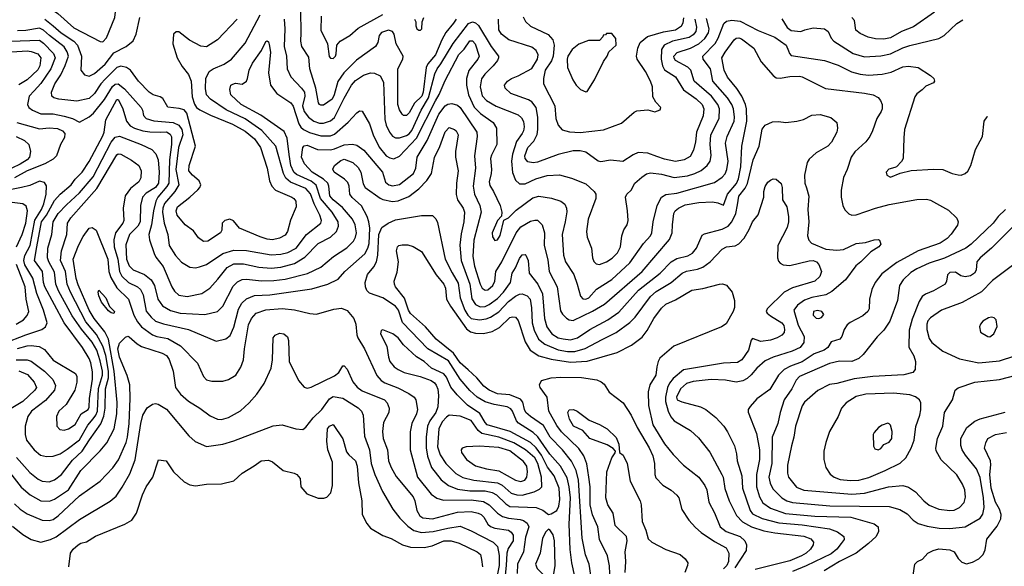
# Model space of a CAD drawing. Extents: x 997026 to 1115308, y 536381 to 619039.
# Tile 410 of 484: x 1062972 to 1070109, y 608070 to 612030. Entities that reach past the tile are written whole.
import ezdxf

# ---------------------------------------------------------------- set-up
doc = ezdxf.new("R2010")
doc.units = 0

msp = doc.modelspace()

# ---------------------------------------------------------------- linework, layer by layer
at = {"layer": '0CON20XD'}
for points in [[(1063575, 611870), (1063601.3, 611898.7), (1063660.9, 612045), (1063692.2, 612305), (1063716.6, 612385), (1063713.7, 612415), (1063694.9, 612464.9), (1063662.5, 612505), (1063624.4, 612525), (1063545, 612547.9), (1063265, 612578.4), (1063184.1, 612574.1), (1063115, 612557.2), (1063067.5, 612535), (1063030.9, 612505), (1063024.6, 612475), (1063109.6, 612335), (1063132.3, 612235), (1063140.2, 612160.2), (1063161.4, 612135), (1063247.7, 612075), (1063365, 611970.9), (1063555, 611872), (1063575, 611870)], [(1066134.8, 612035), (1066117.5, 612005), (1066061.8, 611938.2), (1066032.1, 611885), (1065985.7, 611775), (1065930.7, 611709.3), (1065917.2, 611682.8), (1065897.3, 611505), (1065888.1, 611475), (1065832.9, 611425), (1065795, 611355.7), (1065775, 611335.7), (1065755, 611335.8), (1065744.6, 611344.6), (1065725, 611376), (1065712.5, 611415), (1065713.8, 611675), (1065748.6, 611745), (1065751.9, 611765), (1065701.4, 611855), (1065685.6, 611925), (1065675, 611945.8), (1065644.1, 611954.1), (1065595, 611938.6), (1065577.1, 611915), (1065568.1, 611865), (1065551.4, 611835), (1065412.9, 611737.1), (1065321.5, 611645), (1065277.7, 611582.3), (1065252.3, 611485), (1065236.8, 611455), (1065175, 611412.2), (1065155, 611410), (1065145.5, 611415.5), (1065138.5, 611428.5), (1065119.5, 611535), (1065074.6, 611675), (1065068.3, 611758.3), (1065017.5, 611835), (1065008.7, 611875), (1065013.3, 611935), (1065008.8, 612095)], [(1065156.1, 612055), (1065155.3, 611955), (1065202.5, 611855), (1065215, 611762.5), (1065225, 611751.1), (1065245, 611748.5), (1065260, 611765), (1065265, 611782.5), (1065271.8, 611845), (1065295.5, 611875), (1065365, 611916.2), (1065425, 611968.6), (1065605, 612068.4)], [(1069603.3, 612085), (1069450.3, 611979.7), (1069365, 611944.1), (1069285, 611898.7), (1069235, 611888.9), (1069175, 611890.7), (1069123.6, 611903.6), (1069065, 611929.5), (1069034.3, 611955), (1069022.5, 612025), (1069003, 612047)], [(1064549.4, 612035), (1064404.6, 611885.4), (1064325, 611833.1), (1064285, 611839.4), (1064202.6, 611882.6), (1064125, 611943.3), (1064105, 611943.3), (1064086.7, 611925), (1064081.4, 611855), (1064113.3, 611755), (1064150.3, 611690.3), (1064195, 611633.3), (1064214.4, 611584.4), (1064221.7, 611471.7), (1064238.9, 611418.9), (1064254.4, 611395), (1064277.5, 611377.5), (1064355, 611339.1), (1064515, 611272.9), (1064605, 611222.5), (1064675, 611167.5), (1064718.1, 611105), (1064766.1, 610955), (1064783.6, 610863.6), (1064799.6, 610825), (1064826.9, 610795), (1064945, 610744.2), (1064960, 610735), (1064974, 610715), (1064976, 610675), (1064935, 610576.7), (1064912.5, 610495), (1064895, 610469.5), (1064855, 610446.2), (1064805, 610435.4), (1064765, 610439.3), (1064715, 610456.1), (1064565, 610520.8), (1064522.1, 610572.1), (1064494.4, 610585.6), (1064460, 610575), (1064440, 610555), (1064436.2, 610505), (1064426.7, 610485), (1064335, 610426.7), (1064305, 610422.9), (1064269.1, 610449.1), (1064230.9, 610500.9), (1064172.2, 610545), (1064113.8, 610615), (1064105.4, 610645), (1064116.4, 610675), (1064205, 610743.5), (1064262.6, 610797.4), (1064278.1, 610815), (1064285.6, 610835), (1064272.7, 610862.7), (1064223.3, 610905), (1064198.9, 610935), (1064200, 610975), (1064245.5, 611115), (1064182.7, 611352.7), (1064163.3, 611376.7), (1064127.8, 611387.8), (1064045, 611395.6), (1064009.2, 611459.2), (1063990.6, 611470.6), (1063940, 611485), (1063910, 611505), (1063832.2, 611585), (1063775, 611665.6), (1063745, 611684.4), (1063705, 611693.6), (1063675, 611684.6), (1063590.1, 611599.9), (1063559.7, 611565), (1063514.6, 611495), (1063475, 611458.5), (1063385, 611440.4), (1063255, 611454.6), (1063218, 611465), (1063204.4, 611475), (1063201.8, 611505), (1063225.4, 611565), (1063269, 611631), (1063302, 611698), (1063325.2, 611765), (1063316.6, 611796.6), (1063294.8, 611834.8), (1063187.7, 611915), (1063145, 611954.3), (1063115, 611968.5), (1063015, 611950.9), (1062955, 611948.4)], [(1063255.5, 609194.5), (1063239.2, 609155), (1063242, 609085), (1063261.7, 609061.7), (1063295, 609056.9), (1063325, 609065.6), (1063375, 609097.5), (1063416.2, 609173.8), (1063467.8, 609205), (1063475, 609222.5), (1063478.1, 609285), (1063498.7, 609425), (1063498.8, 609478.8), (1063486.8, 609545), (1063475, 609575.6), (1063426.7, 609655), (1063293.5, 609833.5), (1063153, 610095), (1063143.9, 610125), (1063136.1, 610205), (1063077.9, 610285), (1063096.2, 610385), (1063129.8, 610565), (1063165.7, 610614.3), (1063225, 610720.9), (1063265, 610766.7), (1063344.6, 610835), (1063374.8, 610875.3), (1063424.6, 610925), (1063475, 611001.9), (1063575, 611189.4), (1063584.2, 611215), (1063595.3, 611305), (1063675, 611451.4), (1063685, 611451.4), (1063695, 611435.7), (1063718.8, 611385), (1063745.7, 611295), (1063771.9, 611261.9), (1063805, 611243.3), (1063865, 611225.2), (1063915, 611216.9), (1063994, 611216), (1064035, 611216.9), (1064061.9, 611201.9), (1064071.1, 611181.1), (1064072.2, 611125), (1064056.8, 611015), (1064052.3, 610845), (1064039, 610821), (1063973.5, 610745), (1063958.5, 610715), (1063941.6, 610645), (1063927.7, 610545), (1063908.9, 610475), (1063912.2, 610435), (1063946.8, 610336.8), (1063959.1, 610309.1), (1064011.1, 610241.1), (1064074, 610094), (1064095, 610062.9), (1064125, 610034.5), (1064185, 610024.6), (1064292.6, 610047.4), (1064350.6, 610085), (1064408.9, 610151.1), (1064476.1, 610233.9), (1064525, 610261.8), (1064595, 610261.8), (1064705, 610236.4), (1064795, 610230.3), (1064865, 610236.6), (1064965, 610262.8), (1065039.9, 610310.1), (1065135, 610409.2), (1065224.4, 610455), (1065268.2, 610495), (1065282.5, 610535), (1065280.9, 610565), (1065236.7, 610635), (1065151.2, 610735), (1065120.5, 610830.5), (1065085, 610860), (1064979.2, 610909.2), (1064958.3, 610925), (1064936.9, 610975), (1064925, 611053.3), (1064911.7, 611171.7), (1064889.6, 611219.6), (1064719.6, 611339.6), (1064577.8, 611415), (1064503.3, 611485), (1064494.4, 611525), (1064502.5, 611555), (1064515.7, 611564.3), (1064535, 611569.2), (1064585, 611564.3), (1064615, 611584), (1064624.3, 611605), (1064634.4, 611665), (1064658.9, 611715), (1064723.8, 611806.2), (1064755, 611871.2), (1064765, 611876.7), (1064775, 611870), (1064781.3, 611851.3), (1064788.8, 611795), (1064775.4, 611645.4), (1064790, 611555), (1064835, 611494.4), (1064936.8, 611426.8), (1064955, 611404.4), (1064996.4, 611276.4), (1065010.9, 611250.9), (1065028.9, 611235), (1065073.1, 611213.1), (1065155, 611187.8), (1065225, 611188.8), (1065255, 611200.6), (1065352.9, 611287.1), (1065415, 611356), (1065435, 611368.8), (1065455, 611366.7), (1065506.6, 611276.6), (1065533.4, 611195), (1065577.2, 611107.2), (1065627.8, 611045), (1065655, 611029.6), (1065685, 611023.3), (1065725, 611040.4), (1065849, 611171), (1065985, 611441.3), (1066012.7, 611487.3), (1066055, 611589.4), (1066155, 611777.9), (1066192.8, 611817.2), (1066235, 611877.7), (1066255, 611876.2), (1066273.3, 611855), (1066301.8, 611765), (1066292.7, 611745), (1066228.3, 611661.7), (1066211.8, 611605), (1066210, 611555), (1066224.6, 611485), (1066267, 611397), (1066311.2, 611351.2), (1066404.4, 611285), (1066428.9, 611245), (1066430.9, 611125), (1066390.9, 611049.1), (1066384.6, 611025), (1066392.1, 610945), (1066390.4, 610915), (1066374.6, 610855), (1066379.1, 610829.1), (1066407.5, 610785), (1066455.5, 610685), (1066467.5, 610635), (1066463.9, 610606.1), (1066435, 610576.2), (1066397.8, 610485), (1066398.1, 610458.1), (1066415, 610431.2), (1066435, 610435.8), (1066455, 610465.8), (1066481.2, 610578.8), (1066515, 610595.8), (1066570, 610650), (1066690.6, 610739.4), (1066735, 610751.8), (1066826.4, 610736.4), (1066895, 610714.3), (1066923.4, 610693.4), (1066935.5, 610665.5), (1066937.6, 610637.6), (1066927.1, 610565), (1066904.6, 610475), (1066912.9, 610325), (1066927.3, 610275), (1066989.6, 610185), (1067011.8, 610115), (1067036.4, 610026.4), (1067055, 610008.9), (1067075, 610004.6), (1067096.5, 610015), (1067152.8, 610077.2), (1067265, 610147.7), (1067395, 610267.9), (1067495, 610408.6), (1067545.5, 610465), (1067554.6, 610485.4), (1067562.9, 610565), (1067593.8, 610685), (1067624.2, 610745), (1067655, 610763.5), (1067735, 610772.8), (1068008.3, 610851.7), (1068065, 610889.6), (1068086.6, 610913.4), (1068099.1, 610945), (1068106.9, 611005), (1068088.8, 611135), (1068101.3, 611185), (1068150.5, 611295), (1068153.3, 611325), (1068146.2, 611385), (1068135.2, 611415), (1068103.9, 611463.9), (1067997.1, 611585), (1067978.8, 611675), (1067926.8, 611745), (1067924.6, 611765), (1068012.2, 611857.8), (1068034, 611896), (1068076.3, 612003.7), (1068095, 612020), (1068135, 612028), (1068195, 612019.5), (1068325, 611952.5), (1068445, 611902.7), (1068528.9, 611845), (1068545.5, 611805.5), (1068552.5, 611785), (1068565, 611771.9), (1068805, 611734.6), (1068905, 611700.9), (1069002.8, 611652.8), (1069065, 611635.3), (1069125, 611628.2), (1069223.3, 611636.7), (1069288.8, 611651.2), (1069375, 611688.8), (1069415, 611693.5), (1069485, 611684.2), (1069575, 611626.7), (1069597.5, 611605), (1069602.5, 611585), (1069596.4, 611573.6), (1069541.2, 611548.8), (1069515, 611521.2), (1069475, 611493.8), (1069459.7, 611470.3), (1069387.1, 611235), (1069380, 611175), (1069376.2, 611025), (1069365, 611002.5), (1069327.5, 610965), (1069315, 610960), (1069272.3, 610947.7), (1069252.5, 610925), (1069257.5, 610905), (1069285, 610890), (1069355, 610917.5), (1069435, 610938.8), (1069595, 610947.1), (1069664.3, 610944.3), (1069732.5, 610915), (1069775, 610905.8), (1069795.8, 610904.2), (1069826.7, 610915), (1069845, 610933.3), (1069866.8, 610973.2), (1069901.2, 611088.8), (1069952, 611185), (1069964.2, 611295), (1069984.5, 611325.5), (1069988.4, 611329.2)], [(1063154.3, 612034.3), (1063215, 611986.8), (1063272.9, 611935), (1063364.7, 611875), (1063391.7, 611845), (1063420.3, 611765), (1063415, 611663.8), (1063440.5, 611630.5), (1063475, 611621.3), (1063515, 611640), (1063590.9, 611709.1), (1063655, 611789.3), (1063742.5, 611835), (1063793.1, 611876.9), (1063815.4, 611924.6), (1063843.6, 612045)], [(1064915, 610343.8), (1064974.8, 610375.2), (1065051.1, 610475), (1065155.3, 610555), (1065158.4, 610575), (1065146.9, 610615), (1065106.5, 610696.5), (1065078.9, 610768.9), (1065045, 610806.9), (1064935, 610853.3), (1064901.7, 610881.7), (1064884.8, 610915), (1064828.1, 611115), (1064726.9, 611226.9), (1064605, 611312.3), (1064468.1, 611378.2), (1064355, 611455.3), (1064325.3, 611485), (1064317.7, 611532.3), (1064321.3, 611605), (1064345, 611654.2), (1064375.3, 611674.7), (1064455, 611707.5), (1064506.1, 611743.9), (1064605, 611860.5), (1064715.4, 612065)], [(1064888.4, 612035), (1064894.2, 611965), (1064888.9, 611835), (1064904.7, 611765), (1064910, 611675), (1064936.8, 611616.8), (1065015.5, 611535), (1065035.2, 611505.2), (1065038.4, 611475), (1065022.9, 611405), (1065034.1, 611365), (1065064.2, 611325), (1065104.6, 611295), (1065145, 611280.7), (1065175, 611281), (1065225, 611297.1), (1065255, 611322.5), (1065325, 611462.1), (1065377.9, 611555), (1065405, 611589.3), (1065465, 611628.1), (1065515, 611644.1), (1065543.4, 611643.4), (1065585, 611624.4), (1065608.3, 611578.3), (1065617.6, 611307.6), (1065628.8, 611265), (1065652.2, 611215), (1065675, 611185.4), (1065696.7, 611175), (1065725, 611174.7), (1065775, 611190.5), (1065795, 611202.9), (1065815, 611228.4), (1065881.5, 611375), (1065935.9, 611465), (1065982.1, 611637.9), (1065999.1, 611675), (1066025, 611710.5), (1066112.9, 611857.1), (1066225, 612001.6), (1066255, 612015.4), (1066277.1, 612007.1), (1066298.1, 611988.1), (1066388.4, 611835), (1066441.8, 611765), (1066443.6, 611755), (1066435.5, 611735), (1066404.6, 611695), (1066343.8, 611636.2), (1066319.2, 611600.8), (1066310.4, 611545), (1066325, 611477.8), (1066355, 611444.1), (1066425, 611404.1), (1066585, 611342), (1066610.1, 611320.1), (1066623.8, 611293.8), (1066627.9, 611255), (1066623.6, 611225), (1066615.3, 611205), (1066572.1, 611147.9), (1066545.3, 611055.3), (1066536.5, 611005), (1066543.3, 610923.3), (1066567.1, 610867.1), (1066595, 610840.4), (1066635, 610841.6), (1066713.1, 610876.9), (1066795, 610902.1), (1066885, 610905.3), (1066972.9, 610882.9), (1067075, 610840.9), (1067136.7, 610785), (1067148.5, 610765), (1067148.2, 610735), (1067092.4, 610585), (1067079.6, 610495), (1067086.4, 610455), (1067116.5, 610375), (1067123.8, 610303.8), (1067135, 610277.5), (1067151.2, 610261.2), (1067175, 610257.5), (1067225, 610275.5), (1067266.6, 610303.4), (1067305, 610342.1), (1067328, 610385), (1067335.9, 610465), (1067352.3, 610507.7), (1067374.6, 610545), (1067382.1, 610575), (1067378.5, 610645), (1067362.9, 610745), (1067374.2, 610765), (1067405, 610795.8), (1067430.9, 610845), (1067480.8, 610889.2), (1067515, 610913.1), (1067545, 610919.6), (1067625, 610910.8), (1067715, 610887.4), (1067811.8, 610898.2), (1067865.7, 610915), (1067911.5, 610938.5), (1067955.2, 610974.8), (1067976.2, 611005), (1067984.7, 611045.3), (1067978.1, 611125), (1067981.7, 611195), (1068042.4, 611315), (1068044.7, 611385), (1068032.5, 611415), (1067985.7, 611475.7), (1067860.8, 611585), (1067836.2, 611665), (1067815.6, 611685.6), (1067726.9, 611735), (1067715, 611751.9), (1067713.8, 611765), (1067738.5, 611791.5), (1067835.2, 611824.8), (1067894.8, 611855.2), (1067937.9, 611895), (1067964.3, 611935), (1067969.5, 611965), (1067949.7, 612039.7)], [(1065833.9, 612033.9), (1065843.3, 612015), (1065843.8, 611985), (1065851.2, 611965), (1065865, 611954), (1065877.5, 611955), (1065888, 611965), (1065890, 612015), (1065901.4, 612045)], [(1067864.8, 612035), (1067878.4, 611975), (1067874.2, 611945), (1067855, 611921.6), (1067825, 611901.6), (1067705, 611874.8), (1067642.5, 611845), (1067624.7, 611815.3), (1067622.2, 611745), (1067632.2, 611695), (1067647.3, 611667.3), (1067726.6, 611616.6), (1067783, 611523), (1067875, 611457.7), (1067918, 611415), (1067930.3, 611385), (1067926.3, 611333.7), (1067877.5, 611215), (1067870.7, 611145), (1067856.9, 611085), (1067831.3, 611038.7), (1067788.8, 611015), (1067725, 611003.9), (1067645, 611020), (1067590.8, 611039.2), (1067525, 611064.4), (1067455, 611067.1), (1067418, 611052), (1067345, 611003.1), (1067255, 611012.9), (1067185, 611001.4), (1067165, 611005.8), (1067075, 611071.1), (1067035, 611080.5), (1066985, 611080.9), (1066875, 611054.6), (1066725, 610997.5), (1066695, 610993.6), (1066655, 611000), (1066635, 611023.8), (1066632.9, 611045), (1066655.8, 611105), (1066698.9, 611151.1), (1066721.9, 611198.1), (1066728.9, 611235), (1066727.5, 611325), (1066716.2, 611395), (1066685, 611434.5), (1066659.5, 611449.5), (1066533.3, 611495), (1066492, 611535), (1066486.2, 611555), (1066508, 611585), (1066538, 611605), (1066585, 611623.6), (1066683.3, 611676.7), (1066724.5, 611745), (1066730.5, 611775), (1066715, 611806), (1066685, 611831.4), (1066517.5, 611885), (1066465, 611924.4), (1066446.1, 611956.1), (1066441.8, 612035)], [(1066621.3, 612051.3), (1066637.8, 612017.8), (1066674.4, 611984.4), (1066803.3, 611923.3), (1066837.1, 611885), (1066845.5, 611845), (1066839.4, 611765), (1066827, 611733), (1066780.9, 611665), (1066768.1, 611605), (1066768.4, 611565), (1066850, 611405), (1066859.4, 611315), (1066876.2, 611265), (1066905, 611232.5), (1066957.4, 611217.4), (1067035, 611214.1), (1067205, 611231.5), (1067335, 611279.4), (1067425, 611359.4), (1067445, 611370.6), (1067525, 611378), (1067575, 611363.8), (1067615, 611377.5), (1067620, 611395), (1067582.7, 611432.7), (1067561.7, 611471.7), (1067558.6, 611545), (1067545.6, 611585), (1067508.9, 611655), (1067447.1, 611745), (1067443.2, 611765), (1067452, 611825), (1067468.5, 611865), (1067521.8, 611908.2), (1067638.5, 611941.5), (1067725, 611956.5), (1067769.2, 611985), (1067782.1, 612007.9), (1067787, 612043)], [(1068497.4, 612037.4), (1068535, 611973.3), (1068565, 611951.2), (1068635, 611945.6), (1068664, 611956), (1068725, 611972.1), (1068805, 611963.5), (1068831.9, 611945), (1068855.3, 611895.3), (1068872.9, 611875), (1069015, 611786.2), (1069095, 611761.1), (1069215, 611767.6), (1069285, 611783.2), (1069375, 611825.9), (1069425, 611842.2), (1069635, 611892.9), (1069674.5, 611915.5), (1069766.2, 612003.8), (1069809.3, 612029.2)], [(1067075, 611506.7), (1067085, 611510), (1067138, 611595), (1067203, 611727), (1067231.2, 611765), (1067241.7, 611798.3), (1067296, 611845), (1067293.3, 611895), (1067265, 611930), (1067225, 611930), (1067218.3, 611921.7), (1067201.7, 611918.3), (1067200, 611905), (1067175, 611880), (1067095, 611880), (1067025, 611852), (1066976, 611815), (1066946, 611765), (1066940.8, 611745), (1066942, 611685), (1066982, 611595), (1067006.7, 611555), (1067037.5, 611525), (1067075, 611506.7)], [(1062904.2, 611874.2), (1063115, 611881.9), (1063145, 611860.3), (1063217.9, 611785), (1063228.8, 611755), (1063196.5, 611675), (1063125, 611568.7), (1063075.4, 611515), (1063040.9, 611475), (1063027.5, 611415), (1063038.9, 611395), (1063065.5, 611375), (1063125, 611349.4), (1063215, 611347.5), (1063295, 611332.5), (1063353.8, 611313.8), (1063405, 611287.5), (1063475, 611326.2), (1063506.7, 611353.3), (1063587.3, 611452.7), (1063644.4, 611545.6), (1063665, 611562.8), (1063685, 611566.2), (1063730.4, 611530.4), (1063851.5, 611395), (1063861.9, 611375), (1063869.2, 611335), (1063887.5, 611315), (1063945, 611296.7), (1064085, 611284.3), (1064126, 611266), (1064146.6, 611235), (1064155.5, 611195), (1064124.1, 611104.1), (1064103.9, 610945), (1064125.8, 610835), (1064096.7, 610785), (1064022.5, 610697.5), (1064010.3, 610665), (1064007.7, 610635), (1064019, 610555), (1064046, 610475), (1064054.7, 610395), (1064102.3, 610322.3), (1064145, 610274.4), (1064205, 610238.2), (1064245, 610232.7), (1064275, 610238.8), (1064325, 610256.4), (1064443.5, 610336.5), (1064525, 610360), (1064615, 610358.4), (1064795, 610326.2), (1064865, 610331.6), (1064915, 610343.8)], [(1068085.5, 611795), (1068150, 611885), (1068165, 611896.5), (1068185, 611899.5), (1068205, 611891.5), (1068294, 611824), (1068345.8, 611725.8), (1068433.1, 611625), (1068455, 611610), (1068485, 611605.6), (1068555, 611619.2), (1068625, 611620), (1068645, 611615.8), (1068812.2, 611532.2), (1069097, 611497), (1069158.8, 611485), (1069195, 611466.7), (1069212.7, 611445), (1069224.7, 611415), (1069224.7, 611385), (1069217.5, 611365), (1069186.2, 611315), (1069155, 611224), (1069135, 611184.4), (1069105, 611144.5), (1069025, 611071.8), (1068998.8, 611035), (1068970.8, 610945), (1068942.8, 610887.2), (1068927.9, 610795), (1068927.7, 610745), (1068939.1, 610685), (1068952.5, 610652.5), (1068982.6, 610622.6), (1069005, 610614.5), (1069035, 610617.1), (1069174.7, 610665.3), (1069275, 610691.8), (1069475, 610726.9), (1069545, 610729.1), (1069575, 610722.5), (1069705, 610649.4), (1069765, 610592), (1069775.6, 610565), (1069769.5, 610540.5), (1069724.7, 610475.3), (1069695, 610445.5), (1069645, 610411.8), (1069484.2, 610355), (1069329.9, 610270.1), (1069222, 610188), (1069174.5, 610125), (1069149.5, 610075), (1069131.5, 610005), (1069128.9, 609935), (1069120.6, 609915), (1069085, 609884.5), (1068992.6, 609837.4), (1068970.3, 609819.7), (1068948.6, 609785), (1068931.4, 609735), (1068916, 609715), (1068855, 609697.5), (1068829.2, 609655), (1068804.2, 609635), (1068731.4, 609608.6), (1068645, 609551), (1068560.1, 609519.9), (1068513.5, 609495), (1068471.5, 609455), (1068410.1, 609349.9), (1068315, 609282.2), (1068268.3, 609228.3), (1068252, 609205), (1068252.3, 609187.7), (1068312.4, 609032.4), (1068333.8, 608915), (1068335.4, 608845), (1068311.9, 608735), (1068313.7, 608645), (1068334.3, 608574.3), (1068359.8, 608529.8), (1068415, 608490.5), (1068523.5, 608453.5), (1068735, 608432.9), (1068996, 608426), (1069165, 608377.9), (1069195.8, 608355), (1069197.9, 608322.1), (1069180, 608285), (1069125, 608234.5), (1069035.2, 608164.8), (1068915, 608103.9), (1068803.4, 608036.6)], [(1062915, 611797.9), (1063025, 611804.3), (1063055, 611801), (1063102.7, 611782.7), (1063125.9, 611755), (1063117.5, 611695), (1063102.8, 611667.2), (1063025.2, 611594.8), (1062965, 611558.6)], [(1062945, 609564.8), (1063026.9, 609566.9), (1063055.2, 609555.2), (1063152.3, 609485), (1063213, 609423), (1063230.4, 609380.4), (1063224.7, 609345), (1063158.1, 609271.9), (1063057.1, 609195), (1063030.5, 609155), (1063011.5, 609085), (1063010.5, 609025), (1063021.5, 608985), (1063075.5, 608915), (1063122.5, 608875), (1063165, 608864.6), (1063215, 608868.2), (1063265, 608886), (1063315, 608918.2), (1063405, 608986.8), (1063465, 609092.5), (1063505, 609137.7), (1063524.3, 609165.7), (1063534.9, 609195), (1063542.9, 609357.1), (1063571.1, 609455), (1063571.8, 609485), (1063555, 609559.5), (1063529.7, 609635), (1063497.6, 609695), (1063419.2, 609789.2), (1063353.1, 609885), (1063251.9, 610065), (1063233.5, 610115), (1063225, 610200.6), (1063182.6, 610275), (1063172.9, 610305), (1063174.7, 610375), (1063204.2, 610475), (1063214.8, 610565), (1063250.5, 610625), (1063310.6, 610689.4), (1063405, 610776.3), (1063505, 610892.6), (1063635, 611142.7), (1063665, 611178.9), (1063695, 611185.3), (1063852.9, 611125), (1063929.2, 611089.2), (1063958.7, 611058.7), (1063975, 611013.8), (1063983.9, 610925), (1063979, 610845), (1063955.3, 610814.7), (1063887.5, 610772.5), (1063862.9, 610745), (1063846.9, 610685), (1063846.2, 610565), (1063827.8, 610535), (1063767.2, 610475), (1063741.2, 610398.8), (1063747, 610295), (1063765.9, 610245.9), (1063795, 610218.4), (1063875.5, 610185), (1063925.3, 610145), (1063947.9, 610105), (1063972.4, 610005), (1064006.1, 609956.1), (1064065, 609922.4), (1064135, 609903.3), (1064315, 609895.3), (1064404.6, 609915.4), (1064445, 609955.7), (1064520.3, 610099.7), (1064550.1, 610129.9), (1064585, 610147.5), (1064615, 610150.8), (1064725, 610138), (1064815, 610139.6), (1064895, 610150), (1065058, 610192), (1065155, 610237.7), (1065246.9, 610315), (1065342.8, 610377.2), (1065390.8, 610425), (1065406.6, 610455), (1065413.6, 610485), (1065402.6, 610545), (1065384.1, 610585), (1065310.7, 610670.7), (1065244.2, 610725), (1065219.8, 610755), (1065212.5, 610825), (1065205.1, 610845.1), (1065174, 610874), (1065092.6, 610925), (1065036.7, 610985), (1065014.1, 611035), (1065024.6, 611105), (1065035, 611117.1), (1065055, 611120), (1065130.8, 611090.8), (1065225, 611088.3), (1065255, 611094.4), (1065325, 611124.2), (1065385, 611128.2), (1065415, 611121.1), (1065466.2, 611085), (1065601.8, 610925), (1065622.4, 610852.4), (1065648.6, 610835), (1065675, 610826.5), (1065725, 610835.4), (1065825.9, 610915), (1065842.8, 610955), (1065854.1, 611035), (1065925.7, 611155), (1066009.6, 611345), (1066055, 611405.3), (1066075, 611419.1), (1066105, 611422.2), (1066145, 611410.7), (1066165, 611394.6), (1066284.7, 611215), (1066288.8, 611185), (1066269.4, 611045), (1066274.8, 610954.8), (1066258.1, 610825), (1066269.4, 610765), (1066307.4, 610685), (1066317.7, 610635), (1066264.1, 610434.1), (1066256.2, 610315), (1066269.5, 610245), (1066309.3, 610115), (1066325, 610084.6), (1066345, 610071.6), (1066365, 610072.5), (1066402.3, 610105), (1066415.4, 610135), (1066422.5, 610205), (1066466.7, 610275), (1066570.9, 610485), (1066605, 610528.7), (1066675, 610569.6), (1066705, 610578.5), (1066725, 610577.1), (1066758.2, 610545), (1066775.8, 610485.8), (1066774.8, 610395), (1066801.3, 610291.3), (1066810.8, 610205), (1066868.7, 610095), (1066892, 609922), (1066906.4, 609896.4), (1066935, 609868.5), (1066955, 609856.4), (1066985, 609850), (1067125, 609917.5), (1067211.5, 609968.5), (1067483.2, 610205), (1067683.4, 610436.6), (1067701.8, 610485), (1067703.4, 610545), (1067714, 610625), (1067723.8, 610645), (1067748.1, 610665), (1067795, 610689.5), (1067895, 610706.7), (1067995, 610710.4), (1068033.1, 610703.1), (1068075, 610686.2), (1068101.7, 610765), (1068167.5, 610842.5), (1068182.9, 610877.1), (1068199.8, 610965), (1068206.6, 611115), (1068242.2, 611295), (1068240, 611385), (1068233.7, 611415), (1068207.3, 611477.3), (1068171.5, 611531.5), (1068103.1, 611615), (1068078.4, 611665), (1068061.8, 611755), (1068085.5, 611795)], [(1062950, 611285), (1063115, 611240), (1063185, 611247.7), (1063245, 611241.8), (1063282.9, 611225), (1063299.1, 611205), (1063295.7, 611175.7), (1063267.3, 611125), (1063238.9, 611045), (1063215, 611018.9), (1063155, 610985.4), (1063025, 610934.3), (1062934.6, 610885.4)], [(1062948.5, 608858.5), (1063045, 608750.4), (1063105, 608700.4), (1063135, 608686.4), (1063185, 608681.8), (1063225, 608697.1), (1063273.6, 608735), (1063355, 608838.8), (1063424.6, 608905.4), (1063476.8, 608986.8), (1063558.7, 609101.3), (1063582.4, 609157.6), (1063591.5, 609215), (1063593.7, 609355), (1063615.1, 609434.9), (1063616.4, 609485), (1063595, 609596.5), (1063575.1, 609665.1), (1063529.5, 609749.5), (1063452.1, 609842.1), (1063340.4, 610055), (1063314.8, 610115), (1063304.8, 610205), (1063266.5, 610285), (1063274.2, 610355), (1063313.1, 610475), (1063317.8, 610555), (1063343.3, 610595), (1063531.7, 610808.3), (1063675, 611050.9), (1063685, 611058.2), (1063705, 611055.4), (1063782.3, 611012.3), (1063835, 610972.9), (1063852.5, 610935), (1063850.5, 610885), (1063835.6, 610855), (1063773.9, 610806.1), (1063736.2, 610755), (1063721.1, 610665), (1063726, 610575), (1063718.7, 610555), (1063665.3, 610485), (1063655.2, 610435), (1063657.3, 610385), (1063682.2, 610295), (1063694.3, 610205), (1063713.2, 610173.2), (1063759.6, 610125), (1063825, 610095.4), (1063848.2, 610075), (1063865.9, 610035.9), (1063889.7, 609919.7), (1063924, 609875), (1063955, 609847.2), (1064015, 609826.4), (1064195.3, 609785.3), (1064395, 609700), (1064465, 609717.8), (1064496.9, 609743.1), (1064525, 609802.5), (1064557.1, 609932.9), (1064582.6, 609977.4), (1064615, 610008.2), (1064675, 610032.4), (1064785, 610037.9), (1065088.9, 610081.1), (1065205.9, 610114.1), (1065279.3, 610150.7), (1065329.4, 610205), (1065473.8, 610335), (1065495.9, 610374.1), (1065505, 610408.8), (1065509.3, 610519.3), (1065503.6, 610565), (1065490.7, 610605), (1065450.5, 610680.5), (1065381.9, 610741.9), (1065364.4, 610765), (1065359.4, 610825), (1065350.7, 610850.7), (1065327.5, 610875), (1065251.4, 610925), (1065242.9, 610947.1), (1065254, 610975), (1065299.5, 611010.5), (1065325, 611019.2), (1065385.8, 610995), (1065425, 610958.6), (1065445.5, 610925), (1065461.7, 610841.7), (1065475.3, 610815.3), (1065585, 610737.3), (1065605, 610727.9), (1065675, 610713.8), (1065715, 610718.9), (1065791.8, 610748.2), (1065865.2, 610804.8), (1065923.8, 610865), (1065957.9, 610915), (1065979.1, 611030.9), (1066017.4, 611112.6), (1066055, 611218.6), (1066085, 611249.2), (1066123.8, 611235), (1066135.8, 611225), (1066150.6, 611195), (1066130.5, 611075), (1066131.5, 611035), (1066149.6, 610935), (1066137.7, 610845), (1066135.4, 610764.6), (1066146.1, 610725), (1066187.3, 610665), (1066196.5, 610635), (1066190.8, 610565), (1066171.7, 610478.3), (1066163.2, 610396.8), (1066171.7, 610285), (1066234.8, 610115), (1066249, 610009), (1066275, 609967.5), (1066310.6, 609950.6), (1066345, 609953.5), (1066375, 609965.8), (1066435, 610010.3), (1066478.3, 610055), (1066528.8, 610125), (1066541.4, 610195), (1066566.9, 610233.1), (1066595, 610299.2), (1066615, 610326), (1066635, 610330), (1066641.2, 610325), (1066657.5, 610285), (1066665.5, 610195), (1066728.9, 610115), (1066762.1, 610045), (1066776.8, 609865), (1066794, 609804), (1066829.5, 609755), (1066875, 609726.5), (1066912.2, 609717.8), (1066965, 609711.8), (1067015, 609724.2), (1067104.8, 609785.2), (1067235.5, 609855), (1067315, 609911.1), (1067458.2, 610071.8), (1067615.4, 610195), (1067695, 610276.9), (1067735, 610299.2), (1067815, 610318.8), (1067850.1, 610339.9), (1067877.5, 610375), (1067919.7, 610470.3), (1067935, 610478.9), (1068065, 610511.7), (1068107.3, 610535), (1068133.3, 610566.7), (1068163.3, 610625), (1068175, 610690), (1068185, 610751.1), (1068230, 610810), (1068246.8, 610843.2), (1068288, 611015), (1068331.3, 611115), (1068355, 611238), (1068375, 611266), (1068429.7, 611290.3), (1068473, 611293), (1068525, 611284.4), (1068605, 611294.4), (1068653.7, 611306.3), (1068715, 611337.8), (1068773.6, 611343.6), (1068852.5, 611322.5), (1068896, 611285), (1068900, 611245), (1068895.6, 611214.4), (1068856.1, 611143.9), (1068830, 611115), (1068745.5, 611064.5), (1068695, 611019.2), (1068679.4, 610995), (1068660.5, 610905), (1068662.7, 610845), (1068675, 610812), (1068692.1, 610752.1), (1068685.8, 610655), (1068692.8, 610565), (1068683.1, 610465), (1068693.2, 610433.2), (1068710.7, 610410.7), (1068815, 610366.8), (1068895, 610359.6), (1068943.8, 610366.2), (1069035, 610408.6), (1069103, 610417), (1069165, 610436.2), (1069195, 610437.5), (1069205, 610432.5), (1069213.3, 610405), (1069200, 610385), (1069141.2, 610348.8), (1069070, 610275), (1069033.9, 610246.1), (1068958.1, 610145), (1068858.9, 610061.1), (1068815, 610038), (1068715, 610017.8), (1068662.2, 609997.8), (1068609.1, 609960.9), (1068582.7, 609925), (1068615, 609818.2), (1068657.6, 609735), (1068655, 609692.5), (1068628.9, 609655), (1068571, 609629), (1068435, 609585.8), (1068375, 609558.2), (1068316.4, 609505), (1068275, 609456.7), (1068245, 609430.6), (1068215, 609414.5), (1068165, 609403.6), (1068088.9, 609418.9), (1067985, 609422.9), (1067855, 609409.4), (1067805, 609393.4), (1067762.9, 609355), (1067733.6, 609295), (1067737.5, 609275), (1067771.1, 609261.1), (1067906.5, 609226.5), (1067946.6, 609206.6), (1068017.6, 609147.6), (1068076.1, 609086.1), (1068103.1, 609045), (1068153, 608943), (1068168.5, 608885), (1068173.6, 608835), (1068206.8, 608725), (1068211.5, 608635), (1068267.2, 608475), (1068285, 608449.6), (1068355, 608416.1), (1068475, 608385.2), (1068645, 608369.3), (1068842, 608342), (1068900.4, 608320.4), (1068946, 608285), (1068947.5, 608265), (1068927.8, 608235), (1068896.2, 608195), (1068855, 608159.2), (1068673.1, 608073.1), (1068575, 608031.3)], [(1062945, 611184), (1063006, 611156), (1063038.6, 611125), (1063050, 611075), (1063043.5, 611035), (1063024.7, 611015), (1062975, 610982.4), (1062855, 610924.8)], [(1062855, 609684.8), (1063015, 609747.5), (1063132.5, 609785), (1063158.9, 609805), (1063170.8, 609835), (1063144.7, 609925), (1063095.9, 610045.9), (1063066.7, 610156.7), (1063008.8, 610255), (1063000.6, 610285), (1063008.7, 610321.3), (1063048.1, 610395), (1063081.8, 610578.2), (1063129, 610655), (1063146, 610695), (1063163, 610765), (1063166.7, 610826.7), (1063151.4, 610851.4), (1063115, 610860.3), (1063045, 610827.9), (1062985.6, 610814.4), (1062685, 610754.2)], [(1066996.4, 607995), (1066973.7, 608095), (1066961.7, 608191.7), (1066955.7, 608375), (1066964.8, 608565), (1066955.5, 608645), (1066939.7, 608710.3), (1066893.3, 608795), (1066815, 608883.3), (1066728.3, 609008.3), (1066695, 609038.6), (1066587, 609107), (1066572.7, 609125), (1066545, 609193.6), (1066531.6, 609211.6), (1066505.2, 609225.2), (1066411.7, 609241.7), (1066345, 609261), (1066288.9, 609295), (1066235, 609343.4), (1066164.8, 609425), (1066079.3, 609559.3), (1065929.7, 609645), (1065747.6, 609837.6), (1065717, 609925), (1065694.9, 609954.9), (1065605, 610014.1), (1065508.5, 610048.5), (1065488.2, 610068.2), (1065477.5, 610095), (1065476.6, 610125), (1065494.1, 610185), (1065540, 610240), (1065558.3, 610275), (1065567.9, 610325), (1065574.6, 610475), (1065596.4, 610523.6), (1065642.8, 610557.2), (1065695, 610580.6), (1065885, 610612.2), (1065965, 610612), (1065987.6, 610587.6), (1066000.3, 610560.3), (1066056.3, 610295), (1066106.9, 610196.9), (1066151.3, 610121.3), (1066164.8, 610015), (1066199.8, 609925), (1066220, 609889.9), (1066245, 609866), (1066306.1, 609856.1), (1066353.6, 609863.6), (1066384, 609876), (1066445, 609913.3), (1066515, 609988.4), (1066565, 610026.3), (1066595, 610042.8), (1066615, 610044.7), (1066650.4, 610030.4), (1066671.1, 610005), (1066682.5, 609942.5), (1066686.9, 609835), (1066700.2, 609780.2), (1066731.9, 609715), (1066778.3, 609678.3), (1066875, 609638.7), (1066942.7, 609627.3), (1066995, 609626.3), (1067071.5, 609648.5), (1067195, 609712.4), (1067295.6, 609764.4), (1067393.6, 609836.4), (1067433.2, 609875), (1067544.8, 610025.2), (1067585, 610060), (1067693.5, 610125), (1067774.5, 610195), (1067805, 610208.8), (1067885, 610222.6), (1067925, 610238.1), (1067977.1, 610275), (1068065, 610368.5), (1068095, 610383.5), (1068158.5, 610391.5), (1068185, 610406), (1068223.2, 610446.8), (1068260.3, 610509.7), (1068285, 610566.7), (1068324.3, 610615.7), (1068366.1, 610743.9), (1068366.2, 610785), (1068375, 610822.5), (1068395, 610853.8), (1068415, 610868), (1068435, 610876.2), (1068455, 610873.8), (1068492.7, 610842.7), (1068500, 610815), (1068502, 610725), (1068532.5, 610675), (1068545.6, 610605), (1068545.6, 610565), (1068535.6, 610525), (1068468.6, 610395), (1068464.2, 610305), (1068471.7, 610281.7), (1068485, 610265.8), (1068505.4, 610255.4), (1068555, 610248.8), (1068695, 610283.3), (1068725, 610285.3), (1068747.8, 610275), (1068765, 610256.9), (1068784.7, 610205), (1068771.3, 610168.7), (1068735, 610136.9), (1068575, 610087.1), (1068514.1, 610055.9), (1068390, 609935), (1068384.3, 609915), (1068389.2, 609905), (1068413.9, 609883.9), (1068495.8, 609835), (1068510, 609815), (1068517.1, 609785), (1068514, 609765), (1068496, 609745), (1068463.8, 609725), (1068415, 609709.1), (1068345, 609698.5), (1068285, 609721.2), (1068275, 609707.5), (1068254.5, 609635), (1068206.2, 609565), (1068175, 609545.4), (1068075, 609541.2), (1067785, 609494.1), (1067709.6, 609430.4), (1067682.9, 609397.1), (1067666.8, 609365), (1067652.2, 609295), (1067652.9, 609265), (1067673.1, 609193.1), (1067691.9, 609151.9), (1067716.9, 609125), (1067834.3, 609055), (1067891.7, 609001.7), (1067975, 608898), (1068062.9, 608735), (1068071.1, 608715), (1068082.9, 608632.9), (1068115, 608544.3), (1068168.6, 608438.6), (1068211.6, 608391.6), (1068276.2, 608356.2), (1068367, 608327), (1068445, 608311.6), (1068655, 608289.3), (1068708.1, 608268.1), (1068725.6, 608245), (1068723.1, 608225), (1068703.5, 608195), (1068672.9, 608165), (1068639.5, 608145), (1068555, 608110.2), (1068302.8, 608047.2)], [(1062948.9, 610385), (1062990.8, 610475), (1063017.1, 610555), (1063028.9, 610645), (1063019.5, 610679.5), (1062995, 610695.5), (1062917, 610707)], [(1070117.8, 610655), (1070064.7, 610605.3), (1070029.6, 610555), (1069868.8, 610405), (1069829.4, 610375), (1069676.6, 610303.4), (1069565, 610267.2), (1069474.4, 610225), (1069432.2, 610197.8), (1069377.1, 610145), (1069350, 610105), (1069334.6, 609995), (1069279.5, 609845), (1069235, 609781.4), (1069186.9, 609733.1), (1069085.3, 609604.7), (1069054.3, 609575), (1069005, 609553.8), (1068915.4, 609555.4), (1068841.3, 609538.7), (1068624.5, 609445.5), (1068601.6, 609418.4), (1068569.2, 609355), (1068514.1, 609275), (1068483.9, 609185), (1068468, 609105), (1068427, 609005), (1068424.1, 608815.9), (1068402.5, 608715), (1068411.9, 608671.9), (1068431.8, 608631.8), (1068496.5, 608565), (1068534, 608544), (1068573.2, 608533.2), (1068845, 608508.5), (1069275, 608502.3), (1069351.1, 608481.1), (1069405, 608450.9), (1069449.4, 608405), (1069485, 608379.5), (1069550.8, 608360.8), (1069637.3, 608347.3), (1069715, 608343.8), (1069825, 608356.8), (1069935, 608419.3), (1069955, 608448.6), (1069962.7, 608495), (1069957.8, 608565), (1069935, 608712.5), (1069907.3, 608775), (1069827.9, 608875), (1069803.6, 608915), (1069793.8, 608945), (1069794.1, 608995.9), (1069838.5, 609075), (1069895, 609120.4), (1069935, 609137.3), (1070115, 609187.5)], [(1062863.2, 608795), (1062982.8, 608642.8), (1063047, 608587), (1063125, 608544.7), (1063187.6, 608542.4), (1063225, 608556.6), (1063325.4, 608624.6), (1063415, 608764.5), (1063555, 608905.5), (1063602.9, 608965), (1063657.1, 609065), (1063676.7, 609175), (1063677.8, 609257.8), (1063656, 609485), (1063615.1, 609715.1), (1063588, 609768), (1063512.5, 609865), (1063476, 609925), (1063395, 610108.5), (1063381.2, 610155), (1063360, 610295), (1063396.8, 610393.2), (1063431.3, 610458.7), (1063475, 610519.4), (1063497.5, 610525), (1063526.2, 610506.2), (1063611.5, 610295), (1063617.7, 610205), (1063631.7, 610161.7), (1063676.6, 610086.6), (1063760.3, 610005), (1063799.7, 609889.7), (1063825, 609842.1), (1063855.4, 609805), (1063935, 609746.8), (1063965, 609735.3), (1064045, 609721.6), (1064136.9, 609666.9), (1064260.6, 609540.6), (1064303.6, 609445), (1064325, 609421.5), (1064365, 609410.5), (1064445, 609411.5), (1064486, 609424), (1064537.5, 609455), (1064575, 609513.3), (1064594.3, 609565), (1064600.4, 609645), (1064631.5, 609818.5), (1064653.1, 609865), (1064686.9, 609903.1), (1064755, 609928.1), (1064875, 609937.1), (1064965, 609927.7), (1065075, 609901.5), (1065123.2, 609896.8), (1065248, 609932), (1065305, 609940.5), (1065345, 609924.4), (1065393.1, 609865), (1065408.7, 609825), (1065416.5, 609746.5), (1065423.8, 609725), (1065471.2, 609645), (1065561.3, 609451.3), (1065592.1, 609415), (1065618.3, 609398.3), (1065713.2, 609363.2), (1065793, 609323), (1065830.5, 609295), (1065844.6, 609275), (1065854.6, 609205), (1065847.3, 609175), (1065815.5, 609105), (1065801.5, 609045), (1065801.2, 608915), (1065854.7, 608715), (1065955, 608591.8), (1065995, 608563.8), (1066045, 608548.8), (1066245, 608551.7), (1066335, 608538.8), (1066375, 608516.2), (1066435, 608454.1), (1066470.8, 608430.8), (1066515, 608418.5), (1066600.1, 608410.1), (1066625, 608401.2), (1066651.5, 608381.5), (1066662.9, 608355), (1066638.2, 608281.8), (1066623.3, 608175), (1066580.6, 608085), (1066577.3, 608017.3)], [(1070171.4, 610528.6), (1070016.1, 610373.9), (1069935.5, 610305), (1069910.6, 610275), (1069905.6, 610215), (1069893.1, 610195), (1069864.2, 610175), (1069826.7, 610166.7), (1069795, 610173.5), (1069755, 610202.2), (1069715, 610197.8), (1069698.3, 610181.7), (1069691.4, 610135), (1069680.8, 610115), (1069595.7, 610065), (1069537.6, 610042.4), (1069514.7, 610025.3), (1069491.5, 609988.5), (1069440.6, 609860.6), (1069420.2, 609779.8), (1069417, 609657), (1069454.3, 609595), (1069465.6, 609555), (1069464.2, 609495.8), (1069446.2, 609475), (1069382.2, 609457.8), (1069155.4, 609445.4), (1069022.1, 609427.9), (1068895.3, 609394.7), (1068842.4, 609387.6), (1068757, 609343), (1068661.2, 609258.8), (1068645, 609233.3), (1068595.5, 609085), (1068584.5, 609005), (1068566.2, 608943.8), (1068537.6, 608802.4), (1068537.7, 608745), (1068545.4, 608715), (1068603.2, 608643.2), (1068655, 608622.8), (1069005, 608592.4), (1069095, 608598.8), (1069270, 608645), (1069375, 608654.5), (1069415, 608643.3), (1069465, 608610.6), (1069526.9, 608545), (1069565, 608513.6), (1069635.5, 608484.5), (1069715, 608474.5), (1069745, 608477.5), (1069784.2, 608495), (1069818.3, 608531.7), (1069828.9, 608571.1), (1069823.5, 608625), (1069807.5, 608665), (1069765, 608731.9), (1069651.9, 608841.9), (1069615, 608907.5), (1069612.5, 608925), (1069624.6, 608995), (1069662.9, 609085), (1069676.5, 609185), (1069734.4, 609275), (1069754.2, 609345), (1069775, 609364), (1069896.3, 609403.7), (1070075, 609424.6), (1070195, 609454.7)], [(1067111.3, 608005), (1067100, 608085), (1067073.5, 608153.5), (1067049.8, 608275), (1067021.7, 608695), (1067005.2, 608765.2), (1066971.4, 608831.4), (1066907.1, 608915), (1066818.2, 609005), (1066769.7, 609089.7), (1066674.6, 609155), (1066641.8, 609185), (1066630.7, 609205), (1066619.3, 609259.3), (1066601.8, 609281.8), (1066525, 609311.8), (1066435, 609319.5), (1066375, 609346.5), (1066337.1, 609375), (1066284.8, 609434.8), (1066222.3, 609492.3), (1066165, 609543.4), (1066115.4, 609615.4), (1065991.2, 609715), (1065913.9, 609803.9), (1065805, 609900.8), (1065789.8, 609925), (1065761.7, 610011.7), (1065696.9, 610095), (1065687.8, 610115), (1065686.9, 610135), (1065708.3, 610201.7), (1065717.1, 610275), (1065702.5, 610355), (1065710, 610385), (1065720, 610395), (1065745, 610400), (1065785, 610398), (1065825, 610387.5), (1065885, 610350), (1065991.8, 610181.8), (1066046.1, 610115), (1066057.3, 610085), (1066066.6, 610005), (1066094.7, 609955), (1066209.9, 609789.9), (1066238.6, 609768.6), (1066275, 609759.4), (1066335, 609756.5), (1066397.7, 609772.3), (1066449.7, 609800.3), (1066525, 609873.5), (1066545, 609878.1), (1066565, 609874), (1066585, 609850), (1066637.2, 609697.2), (1066673.2, 609635), (1066734.4, 609594.4), (1066825, 609571.1), (1066965, 609549.5), (1067084.8, 609555.2), (1067302, 609618), (1067407.8, 609672.2), (1067485, 609729.2), (1067521.2, 609778.8), (1067569.5, 609865), (1067625, 609939.4), (1067655, 609968.1), (1067725, 610000), (1067845, 610070.5), (1067925, 610082.9), (1068045, 610113.8), (1068065.9, 610115.9), (1068095.9, 610105.9), (1068136.2, 610055), (1068153.8, 609995), (1068153.8, 609945), (1068143.8, 609915), (1068092.8, 609827.2), (1068058.8, 609805), (1067714.7, 609665.3), (1067613, 609577), (1067599.5, 609555), (1067590.5, 609515), (1067583.5, 609455), (1067540, 609385), (1067528.8, 609335), (1067530, 609235), (1067562.7, 609095), (1067647.3, 608957.3), (1067709.1, 608879.1), (1067785, 608803.1), (1067895.9, 608715.9), (1067938.5, 608655), (1067952.5, 608625), (1067966.5, 608535), (1068008.1, 608458.1), (1068049.2, 608355), (1068093.2, 608323.2), (1068195, 608286), (1068228.5, 608255), (1068240.5, 608225), (1068238.1, 608185), (1068155, 608059.3)], [(1070218, 610285), (1070025, 610139.6), (1069945, 610059.6), (1069805, 609982.5), (1069655, 609926.5), (1069575, 609870.5), (1069555, 609849.4), (1069546.7, 609825), (1069547.8, 609785), (1069565, 609720), (1069585, 609691.4), (1069665, 609627.8), (1069785, 609573.8), (1069923.8, 609543.8), (1070075, 609559.3), (1070185, 609593.8)], [(1062945, 609824.6), (1062999.4, 609855), (1063025, 609887.1), (1063038, 609915), (1063019.3, 610005), (1063010.3, 610095), (1062947.7, 610257.7)], [(1063655, 609902.5), (1063635, 609906.7), (1063615, 609920), (1063565, 609983.8), (1063545, 610030), (1063540, 610055), (1063545, 610070), (1063595, 610016.2), (1063621.7, 609951.7), (1063660, 609915), (1063655, 609902.5)], [(1068765, 609866.2), (1068785, 609873.3), (1068800, 609895), (1068786.2, 609915), (1068755, 609923.3), (1068726, 609915), (1068725, 609890), (1068745, 609868.8), (1068765, 609866.2)], [(1070005, 609733.3), (1070033.3, 609755), (1070058.3, 609808.3), (1070051.2, 609855), (1070035, 609871.2), (1070015.8, 609875.8), (1069995, 609870.8), (1069953.8, 609845), (1069936.2, 609825), (1069930, 609805), (1069937, 609767), (1069990, 609735), (1070005, 609733.3)], [(1066805, 608446.2), (1066825, 608451.2), (1066865, 608473.8), (1066880.8, 608505), (1066887.3, 608555), (1066882.5, 608635), (1066847, 608725), (1066797.6, 608787.6), (1066754.6, 608874.5), (1066715, 608929.1), (1066675, 608966), (1066527.8, 609047.8), (1066361.5, 609095), (1066345, 609111.5), (1066307.8, 609177.8), (1066216.8, 609236.8), (1066142.2, 609312.2), (1066098, 609368), (1066065, 609439.2), (1066046.7, 609465), (1065956.5, 609506.5), (1065902.9, 609555), (1065847.8, 609587.8), (1065754.7, 609674.7), (1065715, 609726.5), (1065675.8, 609755), (1065605, 609783.3), (1065591.7, 609778.3), (1065586.2, 609755), (1065633.3, 609665), (1065644.5, 609585), (1065654.5, 609555), (1065687.1, 609515), (1065714.7, 609494.7), (1065758.8, 609475), (1065875, 609445.8), (1065955.5, 609415.5), (1065979.7, 609399.7), (1065991.9, 609381.9), (1066002.5, 609352.5), (1066008.1, 609308.1), (1066001.9, 609225), (1065988.9, 609185), (1065946.1, 609125), (1065927.6, 609085), (1065917.7, 609005), (1065917.5, 608927.5), (1065928.2, 608868.2), (1065956.8, 608786.8), (1066027.2, 608697.2), (1066080, 608655), (1066145, 608629.4), (1066235, 608617.5), (1066346.6, 608616.6), (1066395.6, 608605), (1066427.9, 608587.9), (1066495, 608522.6), (1066525, 608503.9), (1066715, 608496.7), (1066765, 608476.7), (1066805, 608446.2)], [(1062935, 608521.8), (1062975, 608483.8), (1063025, 608449.2), (1063135, 608405.5), (1063185, 608401.2), (1063215, 608409.6), (1063250, 608435), (1063405, 608581.3), (1063555, 608686.5), (1063646.4, 608783.6), (1063687.4, 608842.6), (1063742.6, 608967.4), (1063753.2, 609005), (1063766, 609105), (1063773.5, 609285), (1063770, 609385), (1063751.7, 609451.7), (1063695, 609584.2), (1063682, 609645), (1063695, 609685.8), (1063739.7, 609730.3), (1063755, 609737.1), (1063765, 609733.1), (1063822.4, 609682.4), (1063855, 609662.1), (1064003.7, 609613.7), (1064035, 609596.9), (1064055, 609567.5), (1064085.4, 609485), (1064101.5, 609365), (1064136.7, 609316.7), (1064195.3, 609265.3), (1064278, 609215), (1064351.3, 609161.3), (1064405, 609135.6), (1064435, 609134.4), (1064485, 609148.6), (1064573.4, 609196.6), (1064635.4, 609254.6), (1064691.7, 609318.3), (1064743.1, 609395), (1064794, 609505), (1064803.8, 609565), (1064810, 609725), (1064824.2, 609745.8), (1064855, 609758.8), (1064887.5, 609755), (1064912.7, 609732.7), (1064920, 609705), (1064924, 609555), (1064993.8, 609415), (1065035, 609367.5), (1065055, 609360), (1065085, 609366.7), (1065255, 609450.6), (1065285.4, 609474.6), (1065315, 609523.3), (1065325, 609523.3), (1065345, 609498.8), (1065387.4, 609407.4), (1065417.6, 609367.6), (1065455, 609340.8), (1065615.3, 609275.3), (1065635.8, 609255), (1065650, 609215), (1065648.6, 609185), (1065609.1, 609110.9), (1065602.2, 609047.8), (1065607.3, 608995), (1065639.2, 608915), (1065644.1, 608834.1), (1065663.8, 608785), (1065700.9, 608720.9), (1065823.9, 608573.9), (1065835.9, 608545), (1065849.6, 608475), (1065872.7, 608435), (1065895, 608421.8), (1065965, 608414.2), (1066145, 608461.2), (1066245, 608466.3), (1066295, 608455.8), (1066316.5, 608445), (1066336.2, 608425), (1066364.8, 608374.8), (1066385, 608358.7), (1066415, 608346.8), (1066515, 608332), (1066535, 608318.5), (1066549.3, 608295), (1066548.4, 608255), (1066511.9, 608198.1), (1066502.1, 608165), (1066499.2, 608075), (1066483.7, 607933.7)], [(1062955, 609648.5), (1063025, 609667.9), (1063055, 609670.2), (1063112.6, 609662.6), (1063150.3, 609640.3), (1063215, 609563.8), (1063376.7, 609466.7), (1063385.8, 609445), (1063387.1, 609405), (1063372.5, 609345), (1063307.9, 609242.1), (1063255.5, 609194.5)], [(1062965, 609485.2), (1063029.1, 609459.1), (1063076.2, 609405), (1063092.5, 609365), (1063080.9, 609345), (1062995.5, 609264.5), (1062862.5, 609185)], [(1067250.3, 608015), (1067246.9, 608073.1), (1067232.9, 608145), (1067174.6, 608265), (1067162.4, 608355), (1067124.1, 608444.1), (1067106.2, 608515), (1067106.4, 608645), (1067098, 608715), (1067082.4, 608812.4), (1067060.6, 608870.6), (1067024.2, 608924.2), (1066898.6, 609045), (1066865, 609089.6), (1066807.6, 609195), (1066795.4, 609295), (1066744.2, 609365), (1066740, 609385), (1066755, 609416), (1066825, 609436.2), (1066895, 609441.2), (1067045, 609438.4), (1067155, 609420.4), (1067187.6, 609407.6), (1067209.2, 609389.2), (1067245, 609331.4), (1067345.6, 609255), (1067404.5, 609165), (1067448.4, 609075), (1067535, 608929.4), (1067560.7, 608870.7), (1067574.2, 608815), (1067575.6, 608735), (1067582.2, 608712.2), (1067635, 608658.6), (1067695, 608621.1), (1067735.9, 608585.9), (1067748.8, 608565), (1067771.2, 608481.2), (1067823.1, 608405), (1067870, 608350), (1067911.9, 608315), (1068009.4, 608249.4), (1068093.3, 608203.3), (1068113, 608165), (1068109.1, 608105), (1068098.3, 608075), (1068075, 608052.3)], [(1062920.1, 608360.1), (1062995, 608300.4), (1063055, 608264.5), (1063125, 608244.6), (1063195, 608264.6), (1063235, 608283.9), (1063405, 608409.6), (1063628.7, 608541.3), (1063670.8, 608579.2), (1063714.1, 608644.1), (1063770.2, 608739.7), (1063809.1, 608840.9), (1063849.2, 609105), (1063865, 609165.8), (1063895, 609217.5), (1063935, 609245.4), (1063955, 609249.6), (1063975, 609245.4), (1064035, 609209.6), (1064197.1, 609015), (1064244, 608974), (1064325, 608936.9), (1064444.6, 608955.4), (1064525, 608977.9), (1064808, 609088), (1064875, 609094.6), (1064974.1, 609065.9), (1065025, 609062), (1065045, 609076.9), (1065099.3, 609145), (1065161.2, 609205), (1065217.4, 609282.6), (1065245, 609301.1), (1065315, 609287.3), (1065425, 609218), (1065448.5, 609195), (1065460.7, 609165), (1065472.5, 609012.5), (1065507.8, 608915), (1065520.3, 608815), (1065546.6, 608735), (1065602.1, 608612.1), (1065677.8, 608485), (1065728.3, 608418.3), (1065785, 608360), (1065829.7, 608329.7), (1065885, 608314), (1065968.2, 608321.8), (1066075, 608347.3), (1066165, 608360.6), (1066245, 608328.2), (1066405, 608243.9), (1066435, 608213.3), (1066448.5, 608148.5), (1066447.2, 608075), (1066435.8, 608015)], [(1068995, 608691), (1069055, 608694.3), (1069126.4, 608713.6), (1069246.8, 608763.2), (1069353.5, 608816.5), (1069395.3, 608854.7), (1069434.6, 608925), (1069456.1, 608985), (1069466.9, 609083.1), (1069496, 609164), (1069503.4, 609203.4), (1069504.3, 609255), (1069495.8, 609275), (1069465, 609296.7), (1069425, 609312.9), (1069305.3, 609325.3), (1069105, 609317.2), (1069035, 609300.4), (1068964.2, 609255), (1068930, 609215), (1068904.3, 609155), (1068843.2, 609046.8), (1068815.9, 608965.9), (1068800, 608905), (1068800.6, 608845), (1068815.6, 608785), (1068847.9, 608737.9), (1068875.6, 608715), (1068919.3, 608699.3), (1068995, 608691)], [(1066615, 608584.3), (1066701.3, 608608.7), (1066741.1, 608628.9), (1066756.5, 608645), (1066753.5, 608715), (1066727.6, 608815), (1066705.2, 608855), (1066638.6, 608915), (1066553.3, 608963.4), (1066445, 609006.2), (1066321.5, 609031.5), (1066294.3, 609054.3), (1066245, 609127), (1066165, 609158.2), (1066085, 609164), (1066065, 609151.1), (1066035, 609116.2), (1066010.3, 609065), (1066001.1, 608935), (1066018.7, 608878.7), (1066060.7, 608815), (1066132.7, 608742.7), (1066183, 608713), (1066263.1, 608693.1), (1066435, 608675.9), (1066468.3, 608658.3), (1066535, 608600.7), (1066575, 608588), (1066615, 608584.3)], [(1067361.2, 608025), (1067366.9, 608105), (1067360.5, 608175), (1067374.3, 608255), (1067370, 608285), (1067288.6, 608365), (1067274.4, 608454.4), (1067234.4, 608515), (1067220.5, 608565), (1067228.6, 608755), (1067264.1, 608855.9), (1067288.3, 608891.7), (1067290, 608905), (1067273, 608923), (1067229.5, 608949.5), (1067104, 608995), (1067053.1, 609053.1), (1066986.7, 609085), (1066958.1, 609135), (1066944.2, 609185), (1066955.8, 609204.2), (1066985.5, 609205.5), (1067014, 609195), (1067099.1, 609129.1), (1067175, 609098.6), (1067230, 609065), (1067295, 609003.3), (1067316.2, 608955), (1067320, 608895), (1067347.5, 608875), (1067376.2, 608815), (1067397, 608687), (1067470, 608545), (1067477.1, 608515), (1067484, 608395), (1067511.7, 608331.7), (1067528.8, 608268.8), (1067554.3, 608244.3), (1067655, 608192), (1067760, 608155), (1067796.7, 608125), (1067815.8, 608095.8), (1067814, 608075), (1067792.9, 608025)], [(1063328.1, 608065), (1063339.4, 608165), (1063360, 608195), (1063395, 608225.8), (1063415, 608237.1), (1063455, 608246.2), (1063522.2, 608287.8), (1063735, 608374.3), (1063785.4, 608404.6), (1063818.1, 608455), (1063862.6, 608587.4), (1063887.5, 608645), (1063935.8, 608715), (1063978.3, 608841.7), (1064033.6, 608833.6), (1064086.7, 608755), (1064165, 608681.2), (1064205, 608660), (1064245, 608652.5), (1064325, 608665.6), (1064435, 608667.1), (1064525, 608690), (1064584.2, 608745.8), (1064672.3, 608797.7), (1064722.5, 608835), (1064775, 608840), (1064805, 608826.7), (1064882.5, 608765), (1064962.5, 608745), (1064981.2, 608735), (1065003.8, 608705), (1065008.8, 608645), (1065053.3, 608595), (1065135, 608563.3), (1065177, 608563), (1065198.3, 608571.7), (1065228.3, 608601.7), (1065240, 608655), (1065240, 608825), (1065206.2, 608915), (1065197.7, 608977.7), (1065203.8, 609065), (1065216.7, 609085), (1065245, 609096.7), (1065315, 608992.5), (1065340.3, 608900.3), (1065357.1, 608877.1), (1065405.6, 608835), (1065418.5, 608795), (1065427.8, 608675), (1065452.5, 608545), (1065454.3, 608445), (1065489.1, 608379.1), (1065515.5, 608345.5), (1065605, 608292.9), (1065665, 608271.9), (1065746.7, 608226.7), (1065805, 608208.8), (1065905, 608205.4), (1065961.7, 608218.3), (1066046.5, 608253.5), (1066098.8, 608255), (1066157.4, 608237.4), (1066287.5, 608175), (1066311.4, 608155), (1066320.3, 608120.3), (1066327.1, 608065)], [(1069195, 608914), (1069215, 608923.8), (1069236.4, 608953.6), (1069275, 608968.8), (1069294.3, 608995), (1069297.4, 609047.4), (1069285, 609092.5), (1069275, 609103.3), (1069265, 609106.2), (1069225, 609093.3), (1069197.5, 609075), (1069165, 609040), (1069160, 609025), (1069160.7, 608940.7), (1069170, 608920), (1069195, 608914)], [(1069448.9, 608005), (1069460, 608085), (1069481.2, 608105), (1069517.3, 608122.7), (1069555, 608166), (1069593.3, 608185), (1069633.8, 608196.2), (1069715, 608190.5), (1069745.4, 608175.4), (1069775.5, 608125.5), (1069800.7, 608100.7), (1069835, 608088.1), (1069879.8, 608100.2), (1069926, 608125), (1069955.8, 608155), (1069970.3, 608189.7), (1069982.8, 608267.2), (1070058.2, 608361.8), (1070083.3, 608415), (1070086.5, 608445), (1070075, 608484), (1070044.8, 608534.8), (1070015, 608636.2), (1070005.2, 608734.8), (1070011.6, 608805), (1070008.2, 608835), (1069966.7, 608925), (1069974.4, 608965), (1069989.2, 608995), (1070045, 609024.6), (1070125, 609039.1)], [(1066605, 608684.7), (1066632.5, 608695), (1066647.5, 608715), (1066653.5, 608755), (1066648.8, 608795), (1066625, 608829.3), (1066525, 608905.7), (1066445, 608931.6), (1066305, 608939.5), (1066207.5, 608935), (1066178.8, 608925), (1066172, 608915), (1066174.3, 608895), (1066211.9, 608845), (1066275, 608799.1), (1066355, 608775.3), (1066445, 608762.9), (1066565.6, 608695), (1066605, 608684.7)], [(1066795, 607988.9), (1066825, 607993.1), (1066843.5, 608016.5), (1066854.6, 608075), (1066847.9, 608255), (1066838.8, 608298.8), (1066815, 608334), (1066805, 608338.8), (1066785, 608320), (1066760.8, 608275), (1066745.4, 608165), (1066711.2, 608085), (1066723.3, 608055), (1066770.6, 608005), (1066795, 607988.9)]]:
    msp.add_lwpolyline(points, dxfattribs=at)

doc.saveas('drawing.dxf')
